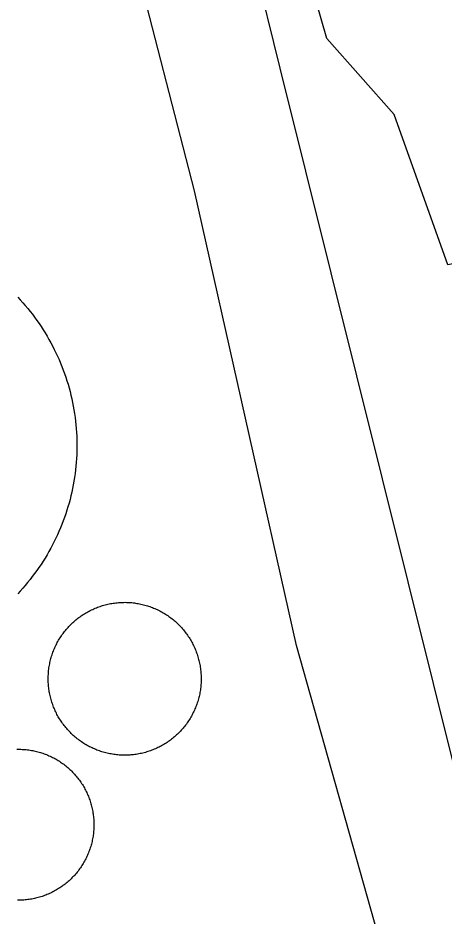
# Model space of a CAD drawing. Extents: x 3651524 to 3689615, y 505651 to 531377.
# Drawn here: x 3675193 to 3675282.5, y 514387.2 to 514576 of the extents above; entities that cross this region are included whole.
import ezdxf

# ---------------------------------------------------------------- set-up
doc = ezdxf.new("R2010")
doc.units = 0
for name, color, linetype in [('V-DOMW-TANK', 7, 'Continuous'), ('V-RAIL-TRAK', 7, 'Continuous'), ('V-UTIL-LINE', 7, 'Continuous')]:
    doc.layers.add(name, color=color, linetype=linetype)

msp = doc.modelspace()

# ---------------------------------------------------------------- linework, layer by layer
at = {"layer": 'V-DOMW-TANK'}
for points in [[(3675192.903, 514517.274), (3675193.444, 514516.694), (3675193.972, 514516.106), (3675194.49, 514515.51), (3675194.998, 514514.904), (3675195.496, 514514.29), (3675195.981, 514513.667), (3675196.458, 514513.036), (3675196.921, 514512.395), (3675197.376, 514511.748), (3675197.816, 514511.095), (3675198.248, 514510.429), (3675198.666, 514509.759), (3675199.074, 514509.082), (3675199.469, 514508.398), (3675199.852, 514507.705), (3675200.223, 514507.009), (3675200.581, 514506.304), (3675200.927, 514505.594), (3675201.263, 514504.877), (3675201.582, 514504.154), (3675201.892, 514503.427), (3675202.185, 514502.694), (3675202.471, 514501.957), (3675202.74, 514501.213), (3675202.998, 514500.466), (3675203.241, 514499.714), (3675203.473, 514498.958), (3675203.69, 514498.198), (3675203.895, 514497.437)], [(3675203.895, 514497.437), (3675204.085, 514496.667), (3675204.263, 514495.897), (3675204.427, 514495.124), (3675204.579, 514494.348), (3675204.716, 514493.57), (3675204.839, 514492.788), (3675204.949, 514492.005), (3675205.046, 514491.221), (3675205.128, 514490.435), (3675205.199, 514489.648), (3675205.25, 514488.86), (3675205.291, 514488.069), (3675205.32, 514487.279), (3675205.334, 514486.488), (3675205.332, 514485.697), (3675205.32, 514484.909), (3675205.291, 514484.118), (3675205.25, 514483.328), (3675205.195, 514482.539), (3675205.126, 514481.753), (3675205.044, 514480.967), (3675204.947, 514480.182), (3675204.837, 514479.4), (3675204.712, 514478.62), (3675204.575, 514477.839), (3675204.421, 514477.065), (3675204.259, 514476.291), (3675204.081, 514475.521), (3675203.891, 514474.755), (3675203.686, 514473.991), (3675203.467, 514473.231), (3675203.235, 514472.474), (3675202.989, 514471.724), (3675202.733, 514470.976), (3675202.463, 514470.233), (3675202.18, 514469.496), (3675201.884, 514468.763), (3675201.574, 514468.036), (3675201.253, 514467.313), (3675200.919, 514466.596), (3675200.573, 514465.887), (3675200.212, 514465.183), (3675199.842, 514464.482), (3675199.459, 514463.792), (3675199.063, 514463.108), (3675198.656, 514462.43), (3675198.236, 514461.76), (3675197.806, 514461.097), (3675197.364, 514460.442), (3675196.911, 514459.794), (3675196.446, 514459.155), (3675195.969, 514458.525), (3675195.484, 514457.902), (3675194.986, 514457.288), (3675194.478, 514456.681), (3675193.958, 514456.085), (3675193.429, 514455.498), (3675192.891, 514454.92)], [(3675206.453, 514450.425), (3675206.69, 514450.578), (3675206.926, 514450.728), (3675207.167, 514450.873), (3675207.407, 514451.015), (3675207.653, 514451.152), (3675207.899, 514451.283), (3675208.148, 514451.412), (3675208.4, 514451.537), (3675208.654, 514451.656), (3675208.91, 514451.77), (3675209.168, 514451.881), (3675209.426, 514451.987), (3675209.688, 514452.088), (3675209.951, 514452.186), (3675210.217, 514452.278), (3675210.483, 514452.366), (3675210.751, 514452.448), (3675211.02, 514452.524), (3675211.29, 514452.6), (3675211.562, 514452.669), (3675211.835, 514452.733), (3675212.109, 514452.792), (3675212.386, 514452.848), (3675212.66, 514452.897), (3675212.937, 514452.942), (3675213.215, 514452.983), (3675213.494, 514453.018), (3675213.772, 514453.048), (3675214.051, 514453.073), (3675214.331, 514453.093), (3675214.612, 514453.11), (3675214.888, 514453.12), (3675215.171, 514453.126), (3675215.452, 514453.128), (3675215.732, 514453.124), (3675216.013, 514453.116), (3675216.293, 514453.102), (3675216.574, 514453.083), (3675216.852, 514453.061), (3675217.131, 514453.034), (3675217.409, 514452.999), (3675217.688, 514452.96), (3675217.964, 514452.917), (3675218.241, 514452.87), (3675218.517, 514452.817), (3675218.792, 514452.76), (3675219.066, 514452.698), (3675219.339, 514452.63), (3675219.609, 514452.561), (3675219.879, 514452.483), (3675220.148, 514452.403), (3675220.414, 514452.315), (3675220.68, 514452.229), (3675220.944, 514452.133), (3675221.206, 514452.032), (3675221.467, 514451.928), (3675221.725, 514451.819), (3675221.983, 514451.707), (3675222.237, 514451.59), (3675222.491, 514451.467), (3675222.74, 514451.34), (3675222.988, 514451.209), (3675223.234, 514451.076), (3675223.48, 514450.935), (3675223.719, 514450.791), (3675223.957, 514450.644), (3675224.192, 514450.492), (3675224.426, 514450.337), (3675224.657, 514450.177), (3675224.885, 514450.013), (3675225.11, 514449.845), (3675225.331, 514449.673), (3675225.55, 514449.497), (3675225.765, 514449.319), (3675225.978, 514449.135), (3675226.187, 514448.948), (3675226.392, 514448.758), (3675226.595, 514448.563), (3675226.793, 514448.367), (3675226.99, 514448.166), (3675227.182, 514447.961), (3675227.371, 514447.752), (3675227.555, 514447.541), (3675227.737, 514447.328), (3675227.914, 514447.111), (3675228.088, 514446.888), (3675228.258, 514446.667), (3675228.424, 514446.443), (3675228.585, 514446.212), (3675228.743, 514445.981), (3675228.897, 514445.745), (3675229.046, 514445.508), (3675229.192, 514445.268), (3675229.333, 514445.026), (3675229.47, 514444.781), (3675229.603, 514444.535), (3675229.732, 514444.285), (3675229.855, 514444.033), (3675229.974, 514443.779), (3675230.091, 514443.523)], [(3675199.344, 514436.017), (3675199.328, 514436.298), (3675199.317, 514436.578), (3675199.311, 514436.859), (3675199.309, 514437.139), (3675199.313, 514437.418), (3675199.321, 514437.699), (3675199.336, 514437.979), (3675199.354, 514438.26), (3675199.377, 514438.538), (3675199.405, 514438.817), (3675199.438, 514439.095), (3675199.475, 514439.376), (3675199.518, 514439.65), (3675199.565, 514439.927), (3675199.618, 514440.203), (3675199.676, 514440.48), (3675199.737, 514440.75), (3675199.805, 514441.022), (3675199.876, 514441.295), (3675199.952, 514441.565), (3675200.032, 514441.833), (3675200.118, 514442.1), (3675200.208, 514442.366), (3675200.302, 514442.63), (3675200.403, 514442.892), (3675200.507, 514443.152), (3675200.616, 514443.41), (3675200.728, 514443.666), (3675200.845, 514443.922), (3675200.968, 514444.174), (3675201.093, 514444.424), (3675201.224, 514444.672), (3675201.359, 514444.918), (3675201.499, 514445.161), (3675201.642, 514445.403), (3675201.789, 514445.641), (3675201.941, 514445.874), (3675202.099, 514446.11), (3675202.256, 514446.341), (3675202.42, 514446.568), (3675202.588, 514446.792), (3675202.76, 514447.015), (3675202.936, 514447.232), (3675203.116, 514447.449), (3675203.299, 514447.66), (3675203.485, 514447.869), (3675203.676, 514448.076), (3675203.87, 514448.278), (3675204.067, 514448.477), (3675204.267, 514448.672), (3675204.472, 514448.864), (3675204.681, 514449.053), (3675204.892, 514449.237), (3675205.105, 514449.419), (3675205.322, 514449.595), (3675205.543, 514449.769), (3675205.767, 514449.939), (3675205.992, 514450.105), (3675206.221, 514450.267), (3675206.453, 514450.425)], [(3675230.091, 514443.523), (3675230.201, 514443.265), (3675230.306, 514443.007), (3675230.408, 514442.743), (3675230.506, 514442.481), (3675230.599, 514442.216), (3675230.687, 514441.95), (3675230.769, 514441.682), (3675230.846, 514441.414), (3675230.92, 514441.143), (3675230.99, 514440.871), (3675231.055, 514440.598), (3675231.115, 514440.324), (3675231.168, 514440.048), (3675231.219, 514439.773), (3675231.264, 514439.497), (3675231.303, 514439.218), (3675231.338, 514438.94), (3675231.369, 514438.661), (3675231.395, 514438.383), (3675231.416, 514438.102), (3675231.432, 514437.821), (3675231.442, 514437.543), (3675231.448, 514437.262), (3675231.451, 514436.982), (3675231.446, 514436.701), (3675231.438, 514436.421), (3675231.424, 514436.14), (3675231.405, 514435.861), (3675231.383, 514435.581), (3675231.354, 514435.302), (3675231.319, 514435.024), (3675231.283, 514434.745), (3675231.24, 514434.469), (3675231.192, 514434.192), (3675231.143, 514433.916), (3675231.084, 514433.641), (3675231.025, 514433.369), (3675230.955, 514433.097), (3675230.883, 514432.824), (3675230.807, 514432.556), (3675230.726, 514432.288), (3675230.642, 514432.019), (3675230.551, 514431.755), (3675230.457, 514431.491), (3675230.357, 514431.229), (3675230.252, 514430.969), (3675230.144, 514430.709), (3675230.031, 514430.453), (3675229.912, 514430.199), (3675229.792, 514429.945), (3675229.665, 514429.695), (3675229.534, 514429.447), (3675229.4, 514429.201), (3675229.261, 514428.958), (3675229.118, 514428.716), (3675228.968, 514428.478), (3675228.815, 514428.243), (3675228.661, 514428.009), (3675228.501, 514427.78), (3675228.338, 514427.553), (3675228.17, 514427.325), (3675227.998, 514427.106), (3675227.824, 514426.887), (3675227.643, 514426.67), (3675227.461, 514426.459), (3675227.273, 514426.25), (3675227.082, 514426.043), (3675226.89, 514425.841), (3675226.691, 514425.642), (3675226.488, 514425.447), (3675226.285, 514425.255), (3675226.079, 514425.066), (3675225.868, 514424.88), (3675225.653, 514424.7), (3675225.436, 514424.526), (3675225.216, 514424.35), (3675224.993, 514424.18), (3675224.766, 514424.014), (3675224.536, 514423.852), (3675224.305, 514423.694), (3675224.072, 514423.539), (3675223.834, 514423.389), (3675223.594, 514423.246), (3675223.351, 514423.104), (3675223.107, 514422.969), (3675222.859, 514422.836), (3675222.611, 514422.707), (3675222.359, 514422.584), (3675222.108, 514422.463), (3675221.849, 514422.349), (3675221.591, 514422.238), (3675221.329, 514422.132), (3675221.071, 514422.031), (3675220.807, 514421.933), (3675220.543, 514421.839), (3675220.277, 514421.755), (3675220.008, 514421.671), (3675219.74, 514421.593), (3675219.468, 514421.519), (3675219.197, 514421.45)], [(3675219.197, 514421.45), (3675218.923, 514421.386), (3675218.651, 514421.327), (3675218.374, 514421.272), (3675218.098, 514421.222), (3675217.821, 514421.177), (3675217.543, 514421.136), (3675217.266, 514421.102), (3675216.988, 514421.071), (3675216.707, 514421.046), (3675216.428, 514421.026), (3675216.148, 514421.009), (3675215.867, 514420.999), (3675215.587, 514420.993), (3675215.308, 514420.991), (3675215.026, 514420.995), (3675214.745, 514421.003), (3675214.466, 514421.018), (3675214.186, 514421.034), (3675213.907, 514421.061), (3675213.627, 514421.087), (3675213.348, 514421.122), (3675213.072, 514421.159), (3675212.793, 514421.202), (3675212.517, 514421.249), (3675212.242, 514421.302), (3675211.966, 514421.36), (3675211.693, 514421.421), (3675211.421, 514421.489), (3675211.151, 514421.56), (3675210.88, 514421.636), (3675210.612, 514421.716), (3675210.344, 514421.802), (3675210.08, 514421.892), (3675209.815, 514421.99), (3675209.553, 514422.087), (3675209.291, 514422.191), (3675209.033, 514422.3), (3675208.775, 514422.412), (3675208.521, 514422.531), (3675208.271, 514422.652), (3675208.019, 514422.779), (3675207.772, 514422.91), (3675207.526, 514423.045), (3675207.282, 514423.184), (3675207.04, 514423.328), (3675206.803, 514423.475), (3675206.565, 514423.627), (3675206.33, 514423.782), (3675206.102, 514423.942), (3675205.875, 514424.108), (3675205.65, 514424.274), (3675205.429, 514424.446), (3675205.209, 514424.622), (3675204.994, 514424.802), (3675204.781, 514424.985), (3675204.571, 514425.171), (3675204.366, 514425.361), (3675204.163, 514425.556), (3675203.964, 514425.755), (3675203.77, 514425.957), (3675203.577, 514426.158), (3675203.389, 514426.367), (3675203.202, 514426.578), (3675203.022, 514426.789), (3675202.844, 514427.008), (3675202.672, 514427.229), (3675202.502, 514427.452), (3675202.336, 514427.68), (3675202.174, 514427.907), (3675202.017, 514428.141), (3675201.863, 514428.374), (3675201.714, 514428.612), (3675201.566, 514428.851), (3675201.427, 514429.095), (3675201.29, 514429.339), (3675201.156, 514429.586), (3675201.027, 514429.834), (3675200.903, 514430.086), (3675200.786, 514430.34), (3675200.669, 514430.596), (3675200.558, 514430.854), (3675200.452, 514431.116), (3675200.35, 514431.374), (3675200.253, 514431.638), (3675200.161, 514431.903), (3675200.073, 514432.169), (3675199.989, 514432.437), (3675199.911, 514432.705), (3675199.838, 514432.978), (3675199.768, 514433.248), (3675199.704, 514433.523), (3675199.645, 514433.795), (3675199.59, 514434.072), (3675199.541, 514434.348), (3675199.496, 514434.624), (3675199.455, 514434.903), (3675199.42, 514435.179), (3675199.389, 514435.458), (3675199.364, 514435.739), (3675199.344, 514436.017)], [(3675192.743, 514422.244), (3675193.02, 514422.248), (3675193.296, 514422.246), (3675193.573, 514422.24), (3675193.849, 514422.226), (3675194.126, 514422.214), (3675194.404, 514422.191), (3675194.677, 514422.166), (3675194.951, 514422.136), (3675195.225, 514422.101), (3675195.5, 514422.06), (3675195.772, 514422.015), (3675196.045, 514421.966), (3675196.317, 514421.913), (3675196.587, 514421.853), (3675196.856, 514421.79), (3675197.124, 514421.722), (3675197.39, 514421.646), (3675197.656, 514421.568), (3675197.923, 514421.487), (3675198.183, 514421.401), (3675198.443, 514421.308), (3675198.703, 514421.212), (3675198.961, 514421.112), (3675199.217, 514421.003), (3675199.471, 514420.897), (3675199.723, 514420.782), (3675199.973, 514420.663), (3675200.221, 514420.54), (3675200.466, 514420.413), (3675200.71, 514420.282), (3675200.95, 514420.147), (3675201.189, 514420.008), (3675201.425, 514419.865), (3675201.658, 514419.715), (3675201.89, 514419.563), (3675202.119, 514419.408), (3675202.344, 514419.248), (3675202.568, 514419.082), (3675202.787, 514418.916), (3675203.004, 514418.744), (3675203.219, 514418.568), (3675203.43, 514418.39), (3675203.637, 514418.206), (3675203.841, 514418.019), (3675204.042, 514417.829), (3675204.241, 514417.634), (3675204.435, 514417.44), (3675204.626, 514417.239), (3675204.812, 514417.036), (3675204.996, 514416.831), (3675205.177, 514416.618), (3675205.353, 514416.405), (3675205.527, 514416.188), (3675205.695, 514415.969), (3675205.861, 514415.748), (3675206.023, 514415.523), (3675206.178, 514415.295), (3675206.33, 514415.064), (3675206.481, 514414.831), (3675206.627, 514414.597), (3675206.768, 514414.357), (3675206.905, 514414.118), (3675207.038, 514413.874), (3675207.167, 514413.628), (3675207.29, 514413.383), (3675207.409, 514413.131), (3675207.526, 514412.881), (3675207.636, 514412.627), (3675207.743, 514412.371), (3675207.845, 514412.115), (3675207.939, 514411.855), (3675208.036, 514411.595), (3675208.124, 514411.333), (3675208.208, 514411.068), (3675208.288, 514410.802)], [(3675208.288, 514410.802), (3675208.361, 514410.536), (3675208.431, 514410.268), (3675208.497, 514409.999), (3675208.558, 514409.729), (3675208.613, 514409.459), (3675208.664, 514409.186), (3675208.712, 514408.912), (3675208.753, 514408.639), (3675208.789, 514408.365), (3675208.822, 514408.091), (3675208.849, 514407.814), (3675208.871, 514407.538), (3675208.89, 514407.261), (3675208.902, 514406.985), (3675208.91, 514406.708), (3675208.912, 514406.432), (3675208.912, 514406.153), (3675208.906, 514405.877), (3675208.894, 514405.6), (3675208.877, 514405.324), (3675208.857, 514405.047), (3675208.83, 514404.773), (3675208.8, 514404.496), (3675208.765, 514404.222), (3675208.726, 514403.95), (3675208.681, 514403.675), (3675208.63, 514403.403), (3675208.576, 514403.13), (3675208.517, 514402.86), (3675208.454, 514402.592), (3675208.384, 514402.323), (3675208.312, 514402.055), (3675208.234, 514401.791), (3675208.148, 514401.525), (3675208.064, 514401.263), (3675207.972, 514401), (3675207.876, 514400.742), (3675207.776, 514400.484), (3675207.671, 514400.228), (3675207.561, 514399.972), (3675207.448, 514399.72), (3675207.329, 514399.471), (3675207.206, 514399.223), (3675207.079, 514398.977), (3675206.948, 514398.733), (3675206.813, 514398.49), (3675206.672, 514398.254), (3675206.528, 514398.012), (3675206.381, 514397.781), (3675206.229, 514397.55), (3675206.072, 514397.32), (3675205.912, 514397.095), (3675205.748, 514396.872), (3675205.58, 514396.653), (3675205.408, 514396.431), (3675205.234, 514396.22), (3675205.054, 514396.009), (3675204.872, 514395.801), (3675204.685, 514395.596), (3675204.497, 514395.395), (3675204.302, 514395.196), (3675204.106, 514395), (3675203.905, 514394.811), (3675203.702, 514394.623), (3675203.495, 514394.439), (3675203.286, 514394.258), (3675203.073, 514394.082), (3675202.856, 514393.908), (3675202.637, 514393.738), (3675202.416, 514393.574), (3675202.191, 514393.413), (3675201.963, 514393.255), (3675201.734, 514393.101), (3675201.499, 514392.952), (3675201.265, 514392.806), (3675201.027, 514392.665), (3675200.786, 514392.528), (3675200.544, 514392.395), (3675200.298, 514392.266), (3675200.053, 514392.141), (3675199.803, 514392.022), (3675199.551, 514391.905), (3675199.297, 514391.795), (3675199.043, 514391.688), (3675198.785, 514391.586), (3675198.527, 514391.487), (3675198.267, 514391.395), (3675198.005, 514391.305), (3675197.74, 514391.221), (3675197.476, 514391.141), (3675197.21, 514391.068), (3675196.942, 514390.996), (3675196.673, 514390.93), (3675196.403, 514390.871), (3675196.131, 514390.814), (3675195.86, 514390.762), (3675195.588, 514390.717), (3675195.314, 514390.674), (3675195.039, 514390.638), (3675194.765, 514390.605)], [(3675194.765, 514390.605), (3675194.49, 514390.578), (3675194.214, 514390.556), (3675193.937, 514390.537), (3675193.661, 514390.525), (3675193.384, 514390.517), (3675193.108, 514390.513), (3675192.831, 514390.515)]]:
    msp.add_lwpolyline(points, dxfattribs=at)
at = {"layer": 'V-RAIL-TRAK'}
for points in [[(3675226.406, 514652.947), (3675247.998, 514565.377), (3675285.569, 514414.388), (3675322.806, 514273.428), (3675349.256, 514176.755), (3675360.978, 514128.442), (3675375.114, 514074.578)], [(3675277.506, 514351.873), (3675251.482, 514444.029), (3675230.025, 514539.615), (3675204.142, 514640.289)]]:
    msp.add_lwpolyline(points, dxfattribs=at)
at = {"layer": 'V-UTIL-LINE'}
msp.add_lwpolyline([(3675376.596, 514542.785), (3675283.275, 514524.042), (3675272.013, 514555.669), (3675257.872, 514571.625), (3675211.444, 514732.875)], dxfattribs=at)

doc.saveas('drawing.dxf')
